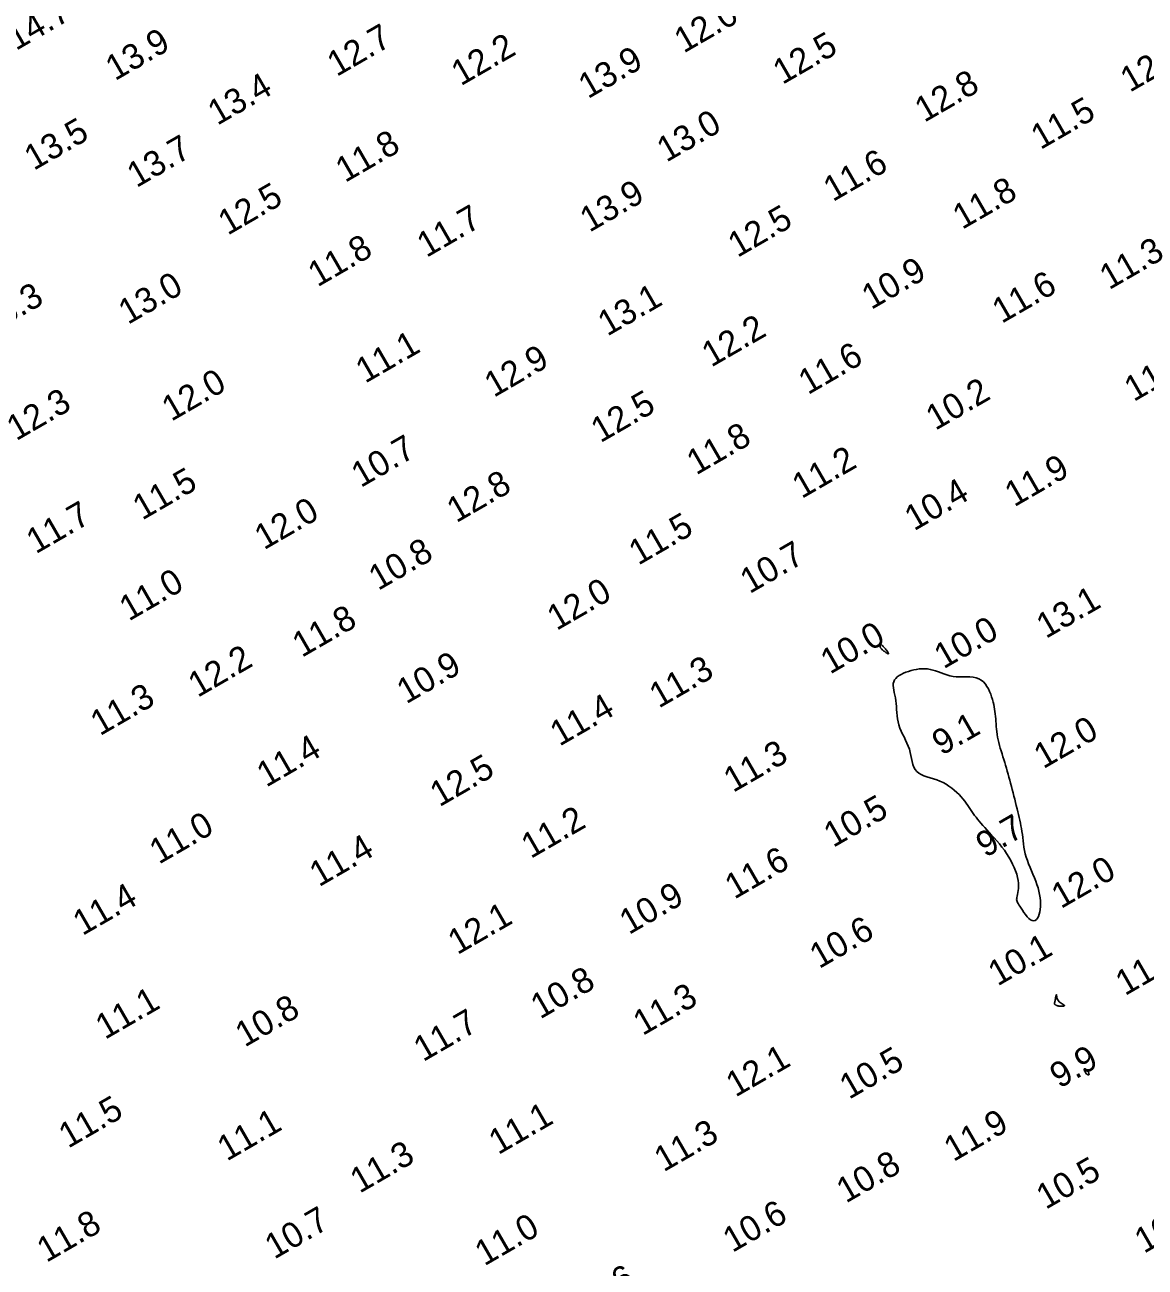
# Model space of a CAD drawing. Extents: x 3024098 to 3056816, y 418252 to 509144.
# Drawn here: x 3038256.2 to 3038478.6, y 419411.6 to 419658.2 of the extents above; entities that cross this region are included whole.
import ezdxf

# ---------------------------------------------------------------- set-up
doc = ezdxf.new("R2010")
doc.units = 0
doc.layers.add('V-CHAN-CONT-EL10', color=7, linetype='Continuous')
doc.layers.add('V-TOPO-SOUN-0911', color=7, linetype='Continuous')

msp = doc.modelspace()

# ---------------------------------------------------------------- linework, layer by layer
at = {"layer": 'V-CHAN-CONT-EL10'}
for points in [[(3038427.62, 419533.38), (3038427.64, 419533.41), (3038427.63, 419533.48), (3038427.59, 419533.56), (3038427.53, 419533.67), (3038427.46, 419533.78), (3038427.36, 419533.91), (3038427.26, 419534.05), (3038427.15, 419534.18), (3038427.04, 419534.32), (3038426.92, 419534.45), (3038426.81, 419534.58), (3038426.7, 419534.7), (3038426.6, 419534.81), (3038426.5, 419534.91), (3038426.42, 419535), (3038426.35, 419535.07), (3038426.29, 419535.12), (3038426.24, 419535.16), (3038426.21, 419535.19), (3038426.18, 419535.21), (3038426.15, 419535.22), (3038426.13, 419535.22), (3038426.11, 419535.22), (3038426.1, 419535.21), (3038426.08, 419535.19), (3038426.06, 419535.17), (3038426.05, 419535.15), (3038426.04, 419535.12), (3038426.02, 419535.09), (3038426.01, 419535.06), (3038426, 419535.03), (3038425.99, 419535), (3038425.99, 419534.96), (3038425.98, 419534.93), (3038425.98, 419534.89), (3038425.98, 419534.85), (3038425.98, 419534.81), (3038425.99, 419534.76), (3038426, 419534.72), (3038426.02, 419534.67), (3038426.04, 419534.61), (3038426.07, 419534.55), (3038426.11, 419534.49), (3038426.17, 419534.42), (3038426.24, 419534.34), (3038426.33, 419534.24), (3038426.45, 419534.14), (3038426.58, 419534.03), (3038426.73, 419533.9), (3038426.9, 419533.78), (3038427.06, 419533.67), (3038427.21, 419533.56), (3038427.35, 419533.47), (3038427.47, 419533.41), (3038427.56, 419533.38)], [(3038456.47, 419480.35), (3038456.75, 419480.42), (3038456.99, 419480.6), (3038457.21, 419480.87), (3038457.4, 419481.22), (3038457.56, 419481.64), (3038457.69, 419482.11), (3038457.77, 419482.62), (3038457.82, 419483.16), (3038457.83, 419483.73), (3038457.81, 419484.32), (3038457.74, 419484.93), (3038457.64, 419485.56), (3038457.5, 419486.21), (3038457.33, 419486.86), (3038457.12, 419487.53), (3038456.87, 419488.21), (3038456.6, 419488.89), (3038456.32, 419489.58), (3038456.03, 419490.27), (3038455.74, 419490.95), (3038455.46, 419491.64), (3038455.21, 419492.32), (3038454.99, 419493), (3038454.8, 419493.67), (3038454.66, 419494.33), (3038454.54, 419494.98), (3038454.44, 419495.62), (3038454.36, 419496.25), (3038454.28, 419496.87), (3038454.21, 419497.47), (3038454.13, 419498.06), (3038454.04, 419498.64), (3038453.94, 419499.2), (3038453.83, 419499.76), (3038453.71, 419500.32), (3038453.58, 419500.87), (3038453.45, 419501.44), (3038453.3, 419502.01), (3038453.16, 419502.6), (3038453.01, 419503.21), (3038452.85, 419503.83), (3038452.69, 419504.47), (3038452.53, 419505.11), (3038452.37, 419505.75), (3038452.21, 419506.4), (3038452.04, 419507.03), (3038451.88, 419507.66), (3038451.72, 419508.28), (3038451.55, 419508.89), (3038451.39, 419509.48), (3038451.22, 419510.07), (3038451.06, 419510.65), (3038450.89, 419511.22), (3038450.71, 419511.79), (3038450.54, 419512.36), (3038450.36, 419512.93), (3038450.18, 419513.5), (3038450, 419514.06), (3038449.84, 419514.62), (3038449.68, 419515.18), (3038449.53, 419515.73), (3038449.4, 419516.28), (3038449.29, 419516.83), (3038449.2, 419517.36), (3038449.13, 419517.9), (3038449.08, 419518.42), (3038449.03, 419518.94), (3038449, 419519.45), (3038448.96, 419519.95), (3038448.93, 419520.45), (3038448.89, 419520.93), (3038448.84, 419521.41), (3038448.78, 419521.88), (3038448.71, 419522.35), (3038448.63, 419522.82), (3038448.53, 419523.29), (3038448.41, 419523.78), (3038448.27, 419524.28), (3038448.11, 419524.79), (3038447.93, 419525.32), (3038447.72, 419525.85), (3038447.48, 419526.37), (3038447.19, 419526.88), (3038446.87, 419527.34), (3038446.49, 419527.76), (3038446.07, 419528.11), (3038445.58, 419528.38), (3038445.04, 419528.57), (3038444.44, 419528.69), (3038443.81, 419528.75), (3038443.14, 419528.77), (3038442.46, 419528.78), (3038441.78, 419528.79), (3038441.1, 419528.81), (3038440.45, 419528.88), (3038439.82, 419528.99), (3038439.22, 419529.16), (3038438.65, 419529.35), (3038438.09, 419529.55), (3038437.54, 419529.76), (3038437, 419529.96), (3038436.46, 419530.13), (3038435.93, 419530.26), (3038435.39, 419530.35), (3038434.84, 419530.39), (3038434.29, 419530.38), (3038433.75, 419530.34), (3038433.2, 419530.26), (3038432.66, 419530.15), (3038432.14, 419530.01), (3038431.62, 419529.86), (3038431.11, 419529.68), (3038430.63, 419529.49), (3038430.18, 419529.27), (3038429.77, 419529.03), (3038429.4, 419528.77), (3038429.1, 419528.48), (3038428.85, 419528.16), (3038428.69, 419527.82), (3038428.6, 419527.44), (3038428.58, 419527.03), (3038428.61, 419526.6), (3038428.69, 419526.14), (3038428.79, 419525.65), (3038428.9, 419525.14), (3038429.01, 419524.61), (3038429.1, 419524.05), (3038429.17, 419523.48), (3038429.22, 419522.89), (3038429.26, 419522.29), (3038429.3, 419521.68), (3038429.35, 419521.07), (3038429.43, 419520.45), (3038429.54, 419519.84), (3038429.69, 419519.23), (3038429.9, 419518.62), (3038430.15, 419518.02), (3038430.44, 419517.43), (3038430.73, 419516.84), (3038431.03, 419516.24), (3038431.31, 419515.64), (3038431.58, 419515.03), (3038431.8, 419514.42), (3038431.97, 419513.79), (3038432.11, 419513.17), (3038432.23, 419512.55), (3038432.36, 419511.96), (3038432.5, 419511.39), (3038432.69, 419510.87), (3038432.93, 419510.4), (3038433.24, 419509.99), (3038433.65, 419509.65), (3038434.13, 419509.37), (3038434.67, 419509.13), (3038435.27, 419508.92), (3038435.9, 419508.73), (3038436.55, 419508.53), (3038437.21, 419508.32), (3038437.85, 419508.07), (3038438.48, 419507.78), (3038439.08, 419507.45), (3038439.65, 419507.09), (3038440.2, 419506.7), (3038440.71, 419506.28), (3038441.19, 419505.85), (3038441.64, 419505.42), (3038442.05, 419504.98), (3038442.43, 419504.54), (3038442.77, 419504.11), (3038443.08, 419503.69), (3038443.38, 419503.27), (3038443.66, 419502.86), (3038443.93, 419502.45), (3038444.2, 419502.05), (3038444.47, 419501.66), (3038444.74, 419501.28), (3038445.03, 419500.9), (3038445.33, 419500.51), (3038445.66, 419500.12), (3038446, 419499.72), (3038446.36, 419499.3), (3038446.76, 419498.86), (3038447.18, 419498.4), (3038447.64, 419497.9), (3038448.12, 419497.37), (3038448.62, 419496.81), (3038449.14, 419496.23), (3038449.65, 419495.62), (3038450.15, 419494.99), (3038450.64, 419494.35), (3038451.1, 419493.68), (3038451.53, 419493), (3038451.93, 419492.31), (3038452.29, 419491.62), (3038452.6, 419490.94), (3038452.87, 419490.26), (3038453.09, 419489.6), (3038453.26, 419488.97), (3038453.38, 419488.37), (3038453.44, 419487.8), (3038453.46, 419487.28), (3038453.43, 419486.79), (3038453.39, 419486.34), (3038453.32, 419485.94), (3038453.25, 419485.57), (3038453.18, 419485.26), (3038453.12, 419484.98), (3038453.09, 419484.75), (3038453.08, 419484.55), (3038453.1, 419484.37), (3038453.16, 419484.19), (3038453.24, 419484.01), (3038453.37, 419483.79), (3038453.52, 419483.53), (3038453.72, 419483.22), (3038453.96, 419482.85), (3038454.24, 419482.43), (3038454.54, 419482), (3038454.86, 419481.57), (3038455.19, 419481.16), (3038455.53, 419480.82), (3038455.86, 419480.55), (3038456.18, 419480.39)], [(3038460.57, 419463.99), (3038460.57, 419463.97), (3038460.56, 419463.95), (3038460.57, 419463.93), (3038460.57, 419463.91), (3038460.58, 419463.88), (3038460.58, 419463.86), (3038460.59, 419463.85), (3038460.6, 419463.83), (3038460.6, 419463.82), (3038460.62, 419463.8), (3038460.63, 419463.79), (3038460.65, 419463.77), (3038460.68, 419463.75), (3038460.71, 419463.73), (3038460.74, 419463.7), (3038460.78, 419463.67), (3038460.84, 419463.63), (3038460.9, 419463.59), (3038460.98, 419463.55), (3038461.07, 419463.51), (3038461.18, 419463.47), (3038461.31, 419463.44), (3038461.47, 419463.41), (3038461.65, 419463.4), (3038461.84, 419463.39), (3038462.03, 419463.4), (3038462.21, 419463.41), (3038462.37, 419463.43), (3038462.49, 419463.46), (3038462.57, 419463.5), (3038462.59, 419463.55), (3038462.54, 419463.61), (3038462.43, 419463.68), (3038462.29, 419463.76), (3038462.11, 419463.86), (3038461.91, 419463.98), (3038461.72, 419464.11), (3038461.53, 419464.27), (3038461.37, 419464.45), (3038461.25, 419464.65), (3038461.15, 419464.86), (3038461.09, 419465.07), (3038461.04, 419465.27), (3038461.02, 419465.44), (3038461, 419465.58), (3038460.98, 419465.67), (3038460.97, 419465.69), (3038460.94, 419465.65), (3038460.92, 419465.55), (3038460.89, 419465.4), (3038460.85, 419465.22), (3038460.81, 419465.03), (3038460.78, 419464.82), (3038460.74, 419464.63), (3038460.71, 419464.46), (3038460.68, 419464.33), (3038460.65, 419464.23), (3038460.63, 419464.15), (3038460.62, 419464.1), (3038460.6, 419464.06), (3038460.59, 419464.04), (3038460.58, 419464.02), (3038460.57, 419464.01)], [(3038467.42, 419449.77), (3038467.44, 419449.79), (3038467.45, 419449.82), (3038467.46, 419449.85), (3038467.46, 419449.89), (3038467.45, 419449.93), (3038467.44, 419449.98), (3038467.42, 419450.02), (3038467.41, 419450.07), (3038467.4, 419450.12), (3038467.38, 419450.17), (3038467.35, 419450.23), (3038467.32, 419450.29), (3038467.27, 419450.36), (3038467.22, 419450.43), (3038467.15, 419450.51), (3038467.07, 419450.6), (3038466.98, 419450.69), (3038466.88, 419450.77), (3038466.79, 419450.85), (3038466.69, 419450.91), (3038466.61, 419450.95), (3038466.55, 419450.97), (3038466.5, 419450.95), (3038466.48, 419450.9), (3038466.48, 419450.82), (3038466.5, 419450.72), (3038466.53, 419450.6), (3038466.58, 419450.48), (3038466.65, 419450.35), (3038466.72, 419450.22), (3038466.8, 419450.11), (3038466.88, 419450.01), (3038466.96, 419449.93), (3038467.05, 419449.87), (3038467.13, 419449.82), (3038467.2, 419449.79), (3038467.27, 419449.77), (3038467.33, 419449.76), (3038467.38, 419449.76)]]:
    msp.add_lwpolyline(points, close=True, dxfattribs=at)

# ---------------------------------------------------------------- texts
at = {"layer": 'V-TOPO-SOUN-0911'}
for s, p in [('14.7 ', (3038254.47, 419653.02)), ('12.0 ', (3038387, 419652.5)), ('12.7 ', (3038318.12, 419647.84)), ('13.9 ', (3038274.13, 419647.02)), ('12.2 ', (3038342.76, 419646)), ('12.5 ', (3038406.6, 419646.27)), ('12.7 ', (3038475.54, 419644.72)), ('13.9 ', (3038367.99, 419643.44)), ('13.4 ', (3038294.43, 419638.16)), ('12.8 ', (3038434.75, 419638.75)), ('11.5 ', (3038457.81, 419633.34)), ('13.0 ', (3038383.56, 419630.84)), ('13.5 ', (3038258.01, 419629.21)), ('13.7 ', (3038278.39, 419625.79)), ('11.8 ', (3038319.79, 419626.81)), ('11.6 ', (3038416.61, 419623.01)), ('12.5 ', (3038296.49, 419616.34)), ('13.9 ', (3038368.29, 419616.93)), ('11.8 ', (3038442.27, 419617.49)), ('11.7 ', (3038335.94, 419611.92)), ('12.5 ', (3038397.67, 419611.92)), ('11.8 ', (3038314.32, 419606.08)), ('11.3 ', (3038471.43, 419605.52)), ('10.9 ', (3038424.22, 419601.58)), ('13.0 ', (3038276.7, 419598.63)), ('11.6 ', (3038450.11, 419598.83)), ('13.3 ', (3038249.03, 419596.53)), ('13.1 ', (3038371.84, 419596.31)), ('12.2 ', (3038392.47, 419590.16)), ('11.1 ', (3038323.78, 419586.96)), ('12.9 ', (3038349.32, 419584.16)), ('11.6 ', (3038411.66, 419584.69)), ('11.7 ', (3038476.32, 419583.31)), ('12.0 ', (3038285.3, 419579.4)), ('10.2 ', (3038436.95, 419577.6)), ('12.3 ', (3038254.51, 419575.53)), ('12.5 ', (3038370.47, 419575.14)), ('11.8 ', (3038389.48, 419568.74)), ('10.7 ', (3038322.91, 419566.25)), ('11.2 ', (3038410.41, 419564.05)), ('11.9 ', (3038452.6, 419562.41)), ('11.5 ', (3038279.53, 419559.78)), ('12.8 ', (3038341.87, 419559.26)), ('10.4 ', (3038432.72, 419557.65)), ('11.7 ', (3038258.41, 419553.09)), ('12.0 ', (3038303.7, 419553.88)), ('11.5 ', (3038377.99, 419550.83)), ('10.8 ', (3038326.36, 419545.81)), ('10.7 ', (3038400.08, 419545.18)), ('11.0 ', (3038276.87, 419539.74)), ('12.0 ', (3038361.77, 419537.87)), ('13.1 ', (3038458.88, 419536.27)), ('11.8 ', (3038311.2, 419532.52)), ('10.0 ', (3038416.04, 419529.2)), ('10.0 ', (3038438.58, 419530.25)), ('12.2 ', (3038290.53, 419524.58)), ('10.9 ', (3038331.93, 419523.3)), ('11.3 ', (3038382.06, 419522.45)), ('11.3 ', (3038271.14, 419516.97)), ('11.4 ', (3038362.35, 419514.9)), ('9.1', (3038438.18, 419513.05)), ('12.0 ', (3038458.38, 419510.42)), ('11.4 ', (3038304.14, 419506.76)), ('11.3 ', (3038396.8, 419505.71)), ('12.5 ', (3038338.52, 419502.86)), ('10.5 ', (3038416.67, 419494.79)), ('11.2 ', (3038356.64, 419492.59)), ('11.0 ', (3038282.84, 419491.47)), ('9.7', (3038446.89, 419492.79)), ('11.4 ', (3038314.61, 419486.98)), ('11.6 ', (3038397.06, 419484.53)), ('12.0 ', (3038461.87, 419482.65)), ('11.4 ', (3038267.66, 419477.3)), ('10.9 ', (3038376.13, 419477.5)), ('12.1 ', (3038342.09, 419473.51)), ('10.6 ', (3038413.88, 419470.73)), ('10.1 ', (3038449.3, 419467.28)), ('11.6 ', (3038474.58, 419465.37)), ('10.8 ', (3038358.51, 419460.73)), ('11.3 ', (3038378.85, 419457.45)), ('11.1 ', (3038272.14, 419456.68)), ('10.8 ', (3038299.88, 419455.16)), ('11.7 ', (3038335.28, 419452.27)), ('12.1 ', (3038397.28, 419445.24)), ('10.5 ', (3038419.82, 419444.79)), ('9.9', (3038461.56, 419446.96)), ('11.5 ', (3038264.83, 419435.08)), ('11.1 ', (3038350.19, 419433.81)), ('11.1 ', (3038296.32, 419432.53)), ('11.3 ', (3038383.02, 419430.39)), ('11.9 ', (3038440.53, 419432.42)), ('11.3 ', (3038322.68, 419426.15)), ('10.8 ', (3038419.2, 419424.19)), ('10.5 ', (3038458.86, 419422.94)), ('10.7 ', (3038305.75, 419413.06)), ('10.6 ', (3038396.66, 419414.38)), ('10.8 ', (3038478.36, 419414.21)), ('11.8 ', (3038260.51, 419412.41)), ('11.0 ', (3038347.44, 419411.72)), ('11.6 ', (3038366.45, 419401.59))]:
    msp.add_text(s, height=5, rotation=30, dxfattribs=at).set_placement(p)

doc.saveas('drawing.dxf')
